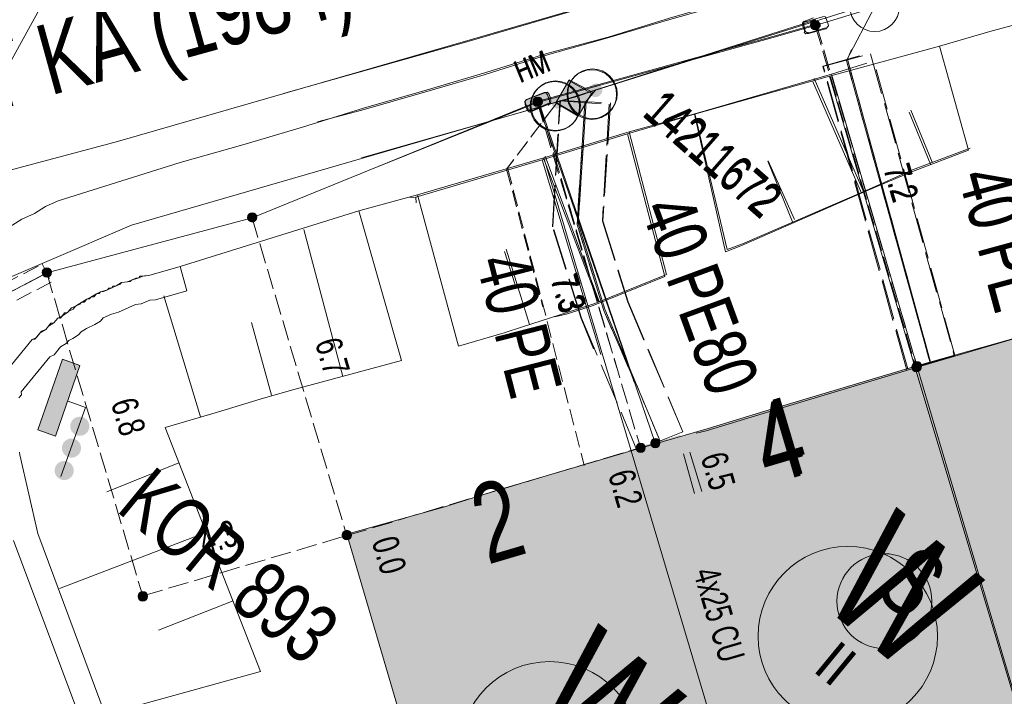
# Model space of a CAD drawing. Header units: metres. Extents: x -740 to 758, y -633 to 854.
# Tile 361 of 656: x 180 to 200, y -455 to -441. Entities that reach past the tile are written whole.
import ezdxf

# ---------------------------------------------------------------- set-up
doc = ezdxf.new("R2010")
doc.units = ezdxf.units.M
doc.header["$MEASUREMENT"] = 0
for name, pattern in [('333_125', [0.4576, 0.3328, -0.1248]), ('333_333', [0.6656, 0.3328, -0.3328]), ('416_125', [0.5408, 0.416, -0.1248]), ('416_416', [0.832, 0.416, -0.416]), ('832_208', [1.04, 0.832, -0.208])]:
    doc.linetypes.add(name, pattern=pattern)
for name, color, linetype in [('Gas.LOVION', 7, 'Continuous'), ('Grundkarte.LOVION', 7, 'Continuous'), ('Grundkarte_Text.LOVION', 7, 'Continuous'), ('Strom.LOVION', 7, 'Continuous'), ('StromBemass.LOVION', 7, 'Continuous'), ('Wasser.LOVION', 7, 'Continuous')]:
    doc.layers.add(name, color=color, linetype=linetype)
doc.styles.add('ERSTELLTER_STIL_1', font='arial.ttf')

msp = doc.modelspace()

# ---------------------------------------------------------------- hatches: boundary and pattern name
at = {"layer": 'Gas.LOVION', "linetype": 'Continuous', "lineweight": 18}
for points in [[(180.773, -448.253), (180.277, -449.676), (180.63, -449.804), (181.126, -448.381)], [(181.271, -449.728), (181.286, -449.709), (181.297, -449.687), (181.306, -449.665), (181.312, -449.641), (181.315, -449.617), (181.315, -449.593), (181.312, -449.569), (181.306, -449.546), (181.297, -449.523), (181.285, -449.502), (181.271, -449.482), (181.254, -449.465), (181.235, -449.449), (181.215, -449.436), (181.193, -449.426), (181.17, -449.419), (181.146, -449.414), (181.122, -449.413), (181.098, -449.414), (181.074, -449.419), (181.051, -449.427), (181.029, -449.437), (181.008, -449.45), (180.99, -449.466), (180.973, -449.483), (180.959, -449.503), (180.948, -449.524), (180.939, -449.547), (180.933, -449.57), (180.93, -449.594), (180.93, -449.618), (180.933, -449.643), (180.939, -449.666), (180.948, -449.688), (180.96, -449.71), (180.974, -449.729), (180.991, -449.747), (181.009, -449.762), (181.03, -449.775), (181.052, -449.785), (181.075, -449.793), (181.099, -449.797), (181.123, -449.799), (181.147, -449.797), (181.171, -449.793), (181.194, -449.785), (181.216, -449.775), (181.236, -449.762), (181.255, -449.746)], [(181.104, -450.169), (181.118, -450.149), (181.13, -450.128), (181.138, -450.105), (181.144, -450.082), (181.147, -450.058), (181.147, -450.033), (181.144, -450.009), (181.138, -449.986), (181.129, -449.964), (181.117, -449.942), (181.103, -449.923), (181.086, -449.905), (181.068, -449.89), (181.047, -449.877), (181.025, -449.867), (181.002, -449.859), (180.978, -449.855), (180.954, -449.853), (180.93, -449.855), (180.906, -449.859), (180.883, -449.867), (180.861, -449.877), (180.841, -449.89), (180.822, -449.906), (180.806, -449.924), (180.791, -449.943), (180.78, -449.965), (180.771, -449.987), (180.765, -450.011), (180.762, -450.035), (180.762, -450.059), (180.765, -450.083), (180.771, -450.106), (180.78, -450.129), (180.792, -450.15), (180.806, -450.17), (180.823, -450.187), (180.842, -450.203), (180.862, -450.216), (180.884, -450.226), (180.907, -450.233), (180.931, -450.238), (180.955, -450.239), (180.98, -450.238), (181.003, -450.233), (181.026, -450.225), (181.048, -450.215), (181.069, -450.202), (181.087, -450.186)], [(180.956, -450.622), (180.97, -450.603), (180.982, -450.581), (180.99, -450.559), (180.996, -450.536), (180.999, -450.512), (180.999, -450.487), (180.996, -450.463), (180.99, -450.44), (180.981, -450.418), (180.969, -450.396), (180.955, -450.377), (180.939, -450.359), (180.92, -450.344), (180.899, -450.331), (180.877, -450.321), (180.854, -450.313), (180.831, -450.309), (180.807, -450.308), (180.782, -450.309), (180.759, -450.314), (180.736, -450.321), (180.714, -450.332), (180.694, -450.345), (180.675, -450.36), (180.658, -450.378), (180.644, -450.397), (180.633, -450.419), (180.624, -450.441), (180.618, -450.465), (180.615, -450.489), (180.615, -450.513), (180.618, -450.537), (180.624, -450.56), (180.633, -450.583), (180.645, -450.604), (180.659, -450.623), (180.676, -450.641), (180.695, -450.656), (180.715, -450.669), (180.737, -450.679), (180.76, -450.687), (180.784, -450.691), (180.808, -450.693), (180.832, -450.691), (180.856, -450.686), (180.879, -450.679), (180.9, -450.668), (180.921, -450.655), (180.939, -450.64)]]:
    msp.add_hatch(color=49, dxfattribs=at).paths.add_polyline_path(points)
at = {"layer": 'Grundkarte.LOVION', "linetype": 'Continuous', "lineweight": 18}
for points in [[(199.97, -455), (201.513, -456.268), (206.17, -454.926), (205.171, -451.359), (203.888, -446.697), (201.246, -447.487), (200.124, -447.803), (197.998, -448.425)], [(200.458, -456.569), (206.204, -454.884), (205.205, -451.317), (204.381, -448.324), (202.742, -446.977), (201.28, -447.445), (200.132, -447.794), (198.032, -448.383)], [(192.259, -450.1), (194.679, -458.228), (200.458, -456.569), (198.032, -448.383), (194.96, -449.304), (193.812, -449.653)], [(193.575, -449.744), (199.97, -455), (197.998, -448.425), (194.925, -449.346), (193.777, -449.695)], [(186.513, -451.785), (188.901, -459.886), (194.679, -458.228), (192.259, -450.1), (189.559, -450.896), (188.469, -451.239)]]:
    msp.add_hatch(color=9, dxfattribs=at).paths.add_polyline_path(points)
at = {"layer": 'Strom.LOVION', "linetype": 'Continuous', "lineweight": 13}
for points in [[(190.236, -443.258), (190.576, -443.106), (190.592, -443.12), (190.619, -443.088), (190.613, -443.029), (190.572, -442.915), (190.556, -442.902), (190.553, -442.872), (190.495, -442.878), (190.139, -443.016), (190.112, -443.048), (190.118, -443.107), (190.159, -443.221), (190.207, -443.261)], [(190.258, -443.232), (190.598, -443.081), (190.614, -443.094), (190.64, -443.062), (190.634, -443.003), (190.594, -442.889), (190.561, -442.862), (190.503, -442.868), (190.147, -443.006), (190.121, -443.039), (190.126, -443.097), (190.18, -443.195), (190.167, -443.211), (190.199, -443.238)], [(193.248, -449.782), (192.262, -450.129), (192.341, -450.329), (193.329, -450.01)]]:
    msp.add_hatch(color=7, dxfattribs=at).paths.add_polyline_path(points)
at = {"layer": 'StromBemass.LOVION', "linetype": 'Continuous', "lineweight": 13}
for points in [[(196.052, -441.567), (196.059, -441.557), (196.065, -441.547), (196.069, -441.536), (196.072, -441.524), (196.073, -441.513), (196.073, -441.501), (196.072, -441.489), (196.069, -441.477), (196.064, -441.466), (196.059, -441.456), (196.052, -441.446), (196.043, -441.438), (196.034, -441.43), (196.024, -441.424), (196.013, -441.419), (196.002, -441.415), (195.99, -441.413), (195.979, -441.412), (195.967, -441.413), (195.955, -441.415), (195.944, -441.419), (195.933, -441.424), (195.923, -441.43), (195.914, -441.438), (195.906, -441.447), (195.899, -441.456), (195.893, -441.467), (195.889, -441.478), (195.886, -441.489), (195.884, -441.501), (195.884, -441.513), (195.886, -441.525), (195.889, -441.536), (195.893, -441.547), (195.899, -441.558), (195.906, -441.567), (195.914, -441.576), (195.923, -441.584), (195.933, -441.59), (195.944, -441.595), (195.956, -441.599), (195.967, -441.601), (195.979, -441.602), (195.991, -441.601), (196.003, -441.599), (196.014, -441.595), (196.025, -441.59), (196.035, -441.583), (196.044, -441.576)], [(196.023, -441.59), (196.089, -441.509), (196.086, -441.48), (195.99, -441.401), (195.931, -441.406), (195.892, -441.455), (195.9, -441.542), (195.932, -441.569), (195.962, -441.566), (195.994, -441.592)], [(190.437, -443.115), (190.444, -443.105), (190.45, -443.095), (190.454, -443.084), (190.457, -443.073), (190.458, -443.061), (190.458, -443.049), (190.457, -443.038), (190.454, -443.026), (190.45, -443.015), (190.444, -443.005), (190.437, -442.996), (190.429, -442.987), (190.42, -442.98), (190.41, -442.973), (190.399, -442.968), (190.388, -442.965), (190.377, -442.963), (190.365, -442.962), (190.353, -442.963), (190.342, -442.965), (190.331, -442.969), (190.32, -442.974), (190.31, -442.98), (190.301, -442.988), (190.293, -442.996), (190.286, -443.006), (190.281, -443.016), (190.276, -443.027), (190.273, -443.038), (190.272, -443.05), (190.272, -443.062), (190.274, -443.073), (190.277, -443.084), (190.281, -443.095), (190.287, -443.106), (190.293, -443.115), (190.302, -443.124), (190.311, -443.131), (190.321, -443.137), (190.331, -443.142), (190.342, -443.146), (190.354, -443.148), (190.366, -443.149), (190.377, -443.148), (190.389, -443.146), (190.4, -443.142), (190.41, -443.137), (190.42, -443.131), (190.429, -443.123)], [(190.45, -443.112), (190.457, -443.102), (190.463, -443.092), (190.467, -443.081), (190.47, -443.07), (190.471, -443.058), (190.471, -443.047), (190.47, -443.035), (190.467, -443.024), (190.462, -443.013), (190.457, -443.003), (190.45, -442.994), (190.442, -442.985), (190.433, -442.978), (190.423, -442.972), (190.413, -442.967), (190.401, -442.963), (190.39, -442.961), (190.378, -442.96), (190.367, -442.961), (190.355, -442.963), (190.344, -442.967), (190.334, -442.972), (190.324, -442.978), (190.315, -442.986), (190.307, -442.994), (190.3, -443.004), (190.295, -443.014), (190.29, -443.025), (190.288, -443.036), (190.286, -443.047), (190.286, -443.059), (190.288, -443.071), (190.291, -443.082), (190.295, -443.093), (190.301, -443.103), (190.307, -443.112), (190.315, -443.121), (190.324, -443.128), (190.334, -443.134), (190.345, -443.139), (190.356, -443.143), (190.367, -443.145), (190.379, -443.146), (190.391, -443.145), (190.402, -443.143), (190.413, -443.139), (190.424, -443.134), (190.433, -443.128), (190.442, -443.12)], [(184.678, -445.448), (184.685, -445.439), (184.691, -445.428), (184.695, -445.417), (184.698, -445.406), (184.699, -445.394), (184.699, -445.382), (184.698, -445.371), (184.695, -445.359), (184.69, -445.348), (184.685, -445.338), (184.678, -445.328), (184.67, -445.32), (184.66, -445.312), (184.65, -445.306), (184.64, -445.301), (184.628, -445.297), (184.617, -445.295), (184.605, -445.294), (184.593, -445.295), (184.582, -445.297), (184.571, -445.301), (184.56, -445.306), (184.55, -445.313), (184.541, -445.32), (184.533, -445.329), (184.526, -445.338), (184.52, -445.349), (184.516, -445.36), (184.513, -445.371), (184.512, -445.383), (184.512, -445.395), (184.513, -445.406), (184.516, -445.418), (184.52, -445.429), (184.526, -445.439), (184.533, -445.449), (184.541, -445.457), (184.55, -445.465), (184.56, -445.471), (184.571, -445.476), (184.582, -445.48), (184.594, -445.482), (184.606, -445.482), (184.617, -445.482), (184.629, -445.479), (184.64, -445.476), (184.651, -445.471), (184.661, -445.464), (184.67, -445.457)], [(180.528, -446.561), (180.535, -446.551), (180.541, -446.541), (180.545, -446.53), (180.548, -446.518), (180.55, -446.507), (180.549, -446.495), (180.548, -446.483), (180.545, -446.472), (180.541, -446.461), (180.535, -446.45), (180.528, -446.441), (180.52, -446.432), (180.511, -446.425), (180.501, -446.419), (180.49, -446.414), (180.479, -446.41), (180.467, -446.408), (180.455, -446.407), (180.444, -446.408), (180.432, -446.41), (180.421, -446.414), (180.41, -446.419), (180.4, -446.425), (180.391, -446.433), (180.383, -446.441), (180.376, -446.451), (180.37, -446.461), (180.366, -446.472), (180.363, -446.484), (180.362, -446.495), (180.362, -446.507), (180.363, -446.519), (180.366, -446.53), (180.371, -446.541), (180.376, -446.552), (180.383, -446.561), (180.392, -446.57), (180.401, -446.577), (180.411, -446.584), (180.421, -446.589), (180.433, -446.592), (180.444, -446.594), (180.456, -446.595), (180.468, -446.594), (180.479, -446.592), (180.491, -446.588), (180.501, -446.583), (180.511, -446.577), (180.52, -446.569)], [(180.528, -446.557), (180.535, -446.548), (180.541, -446.537), (180.545, -446.526), (180.548, -446.515), (180.549, -446.503), (180.549, -446.492), (180.548, -446.48), (180.545, -446.469), (180.541, -446.458), (180.535, -446.447), (180.528, -446.438), (180.52, -446.429), (180.511, -446.422), (180.501, -446.416), (180.49, -446.411), (180.479, -446.407), (180.468, -446.405), (180.456, -446.404), (180.444, -446.405), (180.433, -446.407), (180.421, -446.411), (180.411, -446.416), (180.401, -446.422), (180.392, -446.43), (180.384, -446.438), (180.377, -446.448), (180.371, -446.458), (180.367, -446.469), (180.364, -446.48), (180.363, -446.492), (180.363, -446.504), (180.364, -446.516), (180.367, -446.527), (180.372, -446.538), (180.377, -446.548), (180.384, -446.558), (180.392, -446.566), (180.401, -446.574), (180.411, -446.58), (180.422, -446.585), (180.433, -446.588), (180.445, -446.591), (180.456, -446.591), (180.468, -446.59), (180.48, -446.588), (180.491, -446.585), (180.501, -446.58), (180.511, -446.573), (180.52, -446.566)], [(198.106, -448.453), (198.113, -448.444), (198.119, -448.433), (198.123, -448.422), (198.126, -448.411), (198.127, -448.399), (198.127, -448.387), (198.126, -448.375), (198.123, -448.364), (198.118, -448.353), (198.113, -448.343), (198.106, -448.333), (198.097, -448.324), (198.088, -448.317), (198.078, -448.311), (198.068, -448.306), (198.056, -448.302), (198.045, -448.3), (198.033, -448.299), (198.021, -448.3), (198.009, -448.302), (197.998, -448.306), (197.987, -448.311), (197.977, -448.317), (197.968, -448.325), (197.96, -448.333), (197.953, -448.343), (197.948, -448.353), (197.943, -448.364), (197.94, -448.376), (197.939, -448.388), (197.939, -448.4), (197.941, -448.411), (197.944, -448.423), (197.948, -448.434), (197.954, -448.444), (197.961, -448.454), (197.969, -448.462), (197.978, -448.47), (197.988, -448.476), (197.999, -448.481), (198.01, -448.485), (198.022, -448.487), (198.033, -448.488), (198.045, -448.487), (198.057, -448.485), (198.068, -448.481), (198.079, -448.476), (198.089, -448.469), (198.098, -448.462)], [(198.094, -448.473), (198.101, -448.463), (198.107, -448.453), (198.111, -448.442), (198.114, -448.43), (198.115, -448.418), (198.115, -448.406), (198.114, -448.395), (198.111, -448.383), (198.106, -448.372), (198.101, -448.362), (198.094, -448.352), (198.085, -448.343), (198.076, -448.336), (198.066, -448.33), (198.055, -448.325), (198.044, -448.321), (198.032, -448.319), (198.021, -448.318), (198.009, -448.319), (197.997, -448.321), (197.986, -448.325), (197.975, -448.33), (197.965, -448.336), (197.956, -448.344), (197.948, -448.353), (197.941, -448.362), (197.935, -448.373), (197.931, -448.384), (197.928, -448.395), (197.926, -448.407), (197.926, -448.419), (197.928, -448.431), (197.931, -448.442), (197.935, -448.453), (197.941, -448.464), (197.948, -448.473), (197.956, -448.482), (197.965, -448.489), (197.975, -448.496), (197.986, -448.501), (197.998, -448.504), (198.009, -448.507), (198.021, -448.507), (198.033, -448.507), (198.045, -448.504), (198.056, -448.501), (198.067, -448.495), (198.077, -448.489), (198.086, -448.481)], [(192.821, -450.006), (192.828, -449.997), (192.833, -449.987), (192.837, -449.976), (192.84, -449.965), (192.842, -449.953), (192.842, -449.941), (192.84, -449.93), (192.837, -449.919), (192.833, -449.908), (192.827, -449.898), (192.82, -449.888), (192.812, -449.88), (192.804, -449.872), (192.794, -449.866), (192.783, -449.861), (192.772, -449.858), (192.761, -449.856), (192.749, -449.855), (192.737, -449.856), (192.726, -449.858), (192.715, -449.862), (192.704, -449.867), (192.695, -449.873), (192.686, -449.88), (192.678, -449.889), (192.671, -449.898), (192.665, -449.908), (192.661, -449.919), (192.658, -449.93), (192.657, -449.942), (192.657, -449.954), (192.658, -449.965), (192.661, -449.976), (192.666, -449.987), (192.671, -449.997), (192.678, -450.007), (192.686, -450.015), (192.695, -450.023), (192.705, -450.029), (192.715, -450.034), (192.727, -450.037), (192.738, -450.039), (192.75, -450.04), (192.761, -450.039), (192.773, -450.037), (192.784, -450.034), (192.794, -450.029), (192.804, -450.022), (192.813, -450.015)], [(192.524, -450.102), (192.53, -450.092), (192.536, -450.082), (192.54, -450.071), (192.543, -450.06), (192.545, -450.048), (192.545, -450.036), (192.543, -450.025), (192.54, -450.013), (192.536, -450.002), (192.53, -449.992), (192.523, -449.983), (192.515, -449.974), (192.506, -449.966), (192.496, -449.96), (192.485, -449.955), (192.474, -449.952), (192.463, -449.949), (192.451, -449.949), (192.439, -449.95), (192.428, -449.952), (192.416, -449.955), (192.406, -449.96), (192.396, -449.967), (192.387, -449.974), (192.379, -449.983), (192.372, -449.993), (192.366, -450.003), (192.362, -450.014), (192.359, -450.025), (192.358, -450.037), (192.358, -450.049), (192.359, -450.06), (192.362, -450.072), (192.366, -450.083), (192.372, -450.093), (192.379, -450.103), (192.387, -450.111), (192.396, -450.119), (192.406, -450.125), (192.417, -450.13), (192.428, -450.133), (192.44, -450.136), (192.451, -450.136), (192.463, -450.135), (192.475, -450.133), (192.486, -450.13), (192.497, -450.125), (192.507, -450.118), (192.516, -450.111)], [(186.588, -451.865), (186.595, -451.855), (186.601, -451.845), (186.605, -451.834), (186.608, -451.822), (186.61, -451.81), (186.61, -451.799), (186.608, -451.787), (186.605, -451.775), (186.601, -451.764), (186.595, -451.754), (186.588, -451.744), (186.58, -451.736), (186.571, -451.728), (186.561, -451.722), (186.55, -451.717), (186.539, -451.713), (186.527, -451.711), (186.515, -451.71), (186.503, -451.711), (186.492, -451.714), (186.481, -451.717), (186.47, -451.722), (186.46, -451.729), (186.451, -451.736), (186.443, -451.745), (186.436, -451.755), (186.43, -451.765), (186.426, -451.776), (186.423, -451.787), (186.421, -451.799), (186.421, -451.811), (186.423, -451.823), (186.426, -451.834), (186.43, -451.845), (186.436, -451.856), (186.443, -451.865), (186.451, -451.874), (186.46, -451.881), (186.47, -451.888), (186.481, -451.893), (186.492, -451.896), (186.504, -451.898), (186.516, -451.899), (186.528, -451.898), (186.539, -451.896), (186.551, -451.892), (186.561, -451.887), (186.571, -451.881), (186.58, -451.873)], [(186.589, -451.861), (186.596, -451.852), (186.602, -451.841), (186.606, -451.83), (186.609, -451.819), (186.611, -451.807), (186.611, -451.795), (186.609, -451.784), (186.606, -451.772), (186.602, -451.761), (186.596, -451.751), (186.589, -451.741), (186.581, -451.733), (186.572, -451.725), (186.562, -451.719), (186.551, -451.714), (186.54, -451.71), (186.528, -451.708), (186.516, -451.708), (186.505, -451.708), (186.493, -451.711), (186.482, -451.714), (186.471, -451.719), (186.461, -451.726), (186.452, -451.733), (186.444, -451.742), (186.437, -451.751), (186.432, -451.762), (186.427, -451.773), (186.424, -451.784), (186.423, -451.796), (186.423, -451.808), (186.425, -451.819), (186.428, -451.831), (186.432, -451.842), (186.438, -451.852), (186.445, -451.862), (186.453, -451.87), (186.462, -451.878), (186.472, -451.884), (186.483, -451.889), (186.494, -451.893), (186.505, -451.895), (186.517, -451.895), (186.529, -451.895), (186.54, -451.892), (186.552, -451.889), (186.562, -451.884), (186.572, -451.877), (186.581, -451.87)], [(186.589, -451.861), (186.596, -451.852), (186.602, -451.841), (186.606, -451.83), (186.609, -451.819), (186.611, -451.807), (186.611, -451.795), (186.609, -451.784), (186.606, -451.772), (186.602, -451.761), (186.596, -451.751), (186.589, -451.741), (186.581, -451.733), (186.572, -451.725), (186.562, -451.719), (186.551, -451.714), (186.54, -451.71), (186.528, -451.708), (186.516, -451.708), (186.505, -451.708), (186.493, -451.711), (186.482, -451.714), (186.471, -451.719), (186.461, -451.726), (186.452, -451.733), (186.444, -451.742), (186.437, -451.751), (186.432, -451.762), (186.427, -451.773), (186.424, -451.784), (186.423, -451.796), (186.423, -451.808), (186.425, -451.819), (186.428, -451.831), (186.432, -451.842), (186.438, -451.852), (186.445, -451.862), (186.453, -451.87), (186.462, -451.878), (186.472, -451.884), (186.483, -451.889), (186.494, -451.893), (186.505, -451.895), (186.517, -451.895), (186.529, -451.895), (186.54, -451.892), (186.552, -451.889), (186.562, -451.884), (186.572, -451.877), (186.581, -451.87)], [(182.468, -453.102), (182.475, -453.092), (182.48, -453.082), (182.485, -453.07), (182.487, -453.059), (182.489, -453.047), (182.489, -453.035), (182.487, -453.024), (182.484, -453.012), (182.48, -453.001), (182.474, -452.991), (182.467, -452.981), (182.459, -452.973), (182.45, -452.965), (182.44, -452.959), (182.429, -452.954), (182.418, -452.95), (182.406, -452.948), (182.394, -452.947), (182.383, -452.948), (182.371, -452.95), (182.36, -452.954), (182.349, -452.959), (182.339, -452.966), (182.33, -452.973), (182.322, -452.982), (182.315, -452.991), (182.309, -453.002), (182.305, -453.013), (182.302, -453.024), (182.301, -453.036), (182.301, -453.048), (182.302, -453.06), (182.305, -453.071), (182.31, -453.082), (182.315, -453.092), (182.322, -453.102), (182.33, -453.111), (182.34, -453.118), (182.35, -453.124), (182.36, -453.129), (182.372, -453.133), (182.383, -453.135), (182.395, -453.136), (182.407, -453.135), (182.419, -453.133), (182.43, -453.129), (182.44, -453.124), (182.45, -453.118), (182.46, -453.11)], [(182.47, -453.098), (182.477, -453.089), (182.483, -453.078), (182.487, -453.067), (182.49, -453.056), (182.491, -453.044), (182.491, -453.032), (182.49, -453.02), (182.487, -453.009), (182.482, -452.998), (182.477, -452.987), (182.47, -452.978), (182.461, -452.969), (182.452, -452.962), (182.442, -452.955), (182.431, -452.95), (182.42, -452.947), (182.408, -452.944), (182.397, -452.944), (182.385, -452.944), (182.373, -452.947), (182.362, -452.95), (182.351, -452.956), (182.341, -452.962), (182.332, -452.97), (182.324, -452.978), (182.317, -452.988), (182.311, -452.998), (182.307, -453.009), (182.304, -453.021), (182.302, -453.033), (182.302, -453.045), (182.304, -453.056), (182.307, -453.068), (182.311, -453.079), (182.317, -453.089), (182.324, -453.099), (182.332, -453.107), (182.341, -453.115), (182.352, -453.121), (182.362, -453.126), (182.374, -453.13), (182.385, -453.132), (182.397, -453.133), (182.409, -453.132), (182.421, -453.13), (182.432, -453.126), (182.443, -453.121), (182.453, -453.115), (182.462, -453.107)]]:
    msp.add_hatch(color=7, dxfattribs=at).paths.add_polyline_path(points)
at = {"layer": 'Wasser.LOVION', "linetype": 'Continuous', "lineweight": 13}
for points in [[(191.002, -442.622), (190.736, -443.076), (191.19, -443.342), (191.456, -442.887)], [(191.01, -442.612), (190.744, -443.066), (191.199, -443.332), (191.478, -442.861)], [(191.637, -442.912), (191.647, -442.899), (191.655, -442.884), (191.661, -442.869), (191.665, -442.853), (191.667, -442.836), (191.667, -442.819), (191.665, -442.803), (191.661, -442.787), (191.655, -442.771), (191.647, -442.757), (191.637, -442.744), (191.625, -442.731), (191.612, -442.721), (191.598, -442.712), (191.583, -442.705), (191.568, -442.7), (191.551, -442.697), (191.535, -442.696), (191.518, -442.697), (191.502, -442.7), (191.486, -442.705), (191.471, -442.713), (191.457, -442.721), (191.444, -442.732), (191.433, -442.744), (191.423, -442.758), (191.415, -442.772), (191.409, -442.788), (191.405, -442.804), (191.403, -442.82), (191.403, -442.837), (191.405, -442.853), (191.409, -442.869), (191.416, -442.885), (191.424, -442.899), (191.433, -442.913), (191.445, -442.925), (191.458, -442.935), (191.472, -442.944), (191.487, -442.951), (191.503, -442.956), (191.519, -442.959), (191.536, -442.96), (191.552, -442.959), (191.568, -442.956), (191.584, -442.951), (191.599, -442.944), (191.613, -442.935), (191.626, -442.924)], [(191.637, -442.912), (191.647, -442.899), (191.655, -442.884), (191.661, -442.869), (191.665, -442.853), (191.667, -442.836), (191.667, -442.819), (191.665, -442.803), (191.661, -442.787), (191.655, -442.771), (191.647, -442.757), (191.637, -442.744), (191.625, -442.731), (191.612, -442.721), (191.598, -442.712), (191.583, -442.705), (191.568, -442.7), (191.551, -442.697), (191.535, -442.696), (191.518, -442.697), (191.502, -442.7), (191.486, -442.705), (191.471, -442.713), (191.457, -442.721), (191.444, -442.732), (191.433, -442.744), (191.423, -442.758), (191.415, -442.772), (191.409, -442.788), (191.405, -442.804), (191.403, -442.82), (191.403, -442.837), (191.405, -442.853), (191.409, -442.869), (191.416, -442.885), (191.424, -442.899), (191.433, -442.913), (191.445, -442.925), (191.458, -442.935), (191.472, -442.944), (191.487, -442.951), (191.503, -442.956), (191.519, -442.959), (191.536, -442.96), (191.552, -442.959), (191.568, -442.956), (191.584, -442.951), (191.599, -442.944), (191.613, -442.935), (191.626, -442.924)], [(191.65, -442.9), (191.66, -442.886), (191.667, -442.872), (191.673, -442.856), (191.678, -442.84), (191.68, -442.824), (191.679, -442.807), (191.677, -442.791), (191.673, -442.775), (191.667, -442.76), (191.659, -442.745), (191.649, -442.732), (191.638, -442.72), (191.625, -442.71), (191.611, -442.701), (191.596, -442.694), (191.581, -442.689), (191.564, -442.686), (191.548, -442.685), (191.531, -442.686), (191.515, -442.689), (191.499, -442.694), (191.485, -442.701), (191.471, -442.71), (191.458, -442.721), (191.447, -442.733), (191.437, -442.746), (191.429, -442.761), (191.423, -442.776), (191.419, -442.792), (191.417, -442.808), (191.417, -442.825), (191.419, -442.841), (191.423, -442.857), (191.429, -442.873), (191.437, -442.887), (191.447, -442.9), (191.459, -442.912), (191.471, -442.923), (191.485, -442.932), (191.5, -442.939), (191.516, -442.944), (191.532, -442.947), (191.549, -442.948), (191.565, -442.947), (191.581, -442.943), (191.597, -442.938), (191.612, -442.931), (191.626, -442.922), (191.639, -442.912)], [(191.65, -442.9), (191.66, -442.886), (191.667, -442.872), (191.673, -442.856), (191.678, -442.84), (191.68, -442.824), (191.679, -442.807), (191.677, -442.791), (191.673, -442.775), (191.667, -442.76), (191.659, -442.745), (191.649, -442.732), (191.638, -442.72), (191.625, -442.71), (191.611, -442.701), (191.596, -442.694), (191.581, -442.689), (191.564, -442.686), (191.548, -442.685), (191.531, -442.686), (191.515, -442.689), (191.499, -442.694), (191.485, -442.701), (191.471, -442.71), (191.458, -442.721), (191.447, -442.733), (191.437, -442.746), (191.429, -442.761), (191.423, -442.776), (191.419, -442.792), (191.417, -442.808), (191.417, -442.825), (191.419, -442.841), (191.423, -442.857), (191.429, -442.873), (191.437, -442.887), (191.447, -442.9), (191.459, -442.912), (191.471, -442.923), (191.485, -442.932), (191.5, -442.939), (191.516, -442.944), (191.532, -442.947), (191.549, -442.948), (191.565, -442.947), (191.581, -442.943), (191.597, -442.938), (191.612, -442.931), (191.626, -442.922), (191.639, -442.912)], [(190.886, -443.146), (190.896, -443.133), (190.904, -443.118), (190.91, -443.102), (190.914, -443.086), (190.916, -443.07), (190.916, -443.053), (190.914, -443.037), (190.91, -443.021), (190.904, -443.005), (190.896, -442.991), (190.886, -442.977), (190.874, -442.965), (190.862, -442.955), (190.848, -442.946), (190.832, -442.939), (190.817, -442.934), (190.8, -442.93), (190.784, -442.93), (190.767, -442.931), (190.751, -442.934), (190.735, -442.939), (190.72, -442.946), (190.706, -442.955), (190.693, -442.966), (190.682, -442.978), (190.672, -442.991), (190.664, -443.006), (190.658, -443.021), (190.654, -443.038), (190.652, -443.054), (190.652, -443.071), (190.654, -443.087), (190.658, -443.103), (190.664, -443.119), (190.673, -443.133), (190.682, -443.147), (190.694, -443.159), (190.707, -443.169), (190.721, -443.178), (190.736, -443.185), (190.752, -443.19), (190.768, -443.193), (190.785, -443.194), (190.801, -443.193), (190.817, -443.19), (190.833, -443.185), (190.848, -443.178), (190.862, -443.169), (190.875, -443.158)], [(190.886, -443.146), (190.896, -443.133), (190.904, -443.118), (190.91, -443.102), (190.914, -443.086), (190.916, -443.07), (190.916, -443.053), (190.914, -443.037), (190.91, -443.021), (190.904, -443.005), (190.896, -442.991), (190.886, -442.977), (190.874, -442.965), (190.862, -442.955), (190.848, -442.946), (190.832, -442.939), (190.817, -442.934), (190.8, -442.93), (190.784, -442.93), (190.767, -442.931), (190.751, -442.934), (190.735, -442.939), (190.72, -442.946), (190.706, -442.955), (190.693, -442.966), (190.682, -442.978), (190.672, -442.991), (190.664, -443.006), (190.658, -443.021), (190.654, -443.038), (190.652, -443.054), (190.652, -443.071), (190.654, -443.087), (190.658, -443.103), (190.664, -443.119), (190.673, -443.133), (190.682, -443.147), (190.694, -443.159), (190.707, -443.169), (190.721, -443.178), (190.736, -443.185), (190.752, -443.19), (190.768, -443.193), (190.785, -443.194), (190.801, -443.193), (190.817, -443.19), (190.833, -443.185), (190.848, -443.178), (190.862, -443.169), (190.875, -443.158)], [(190.906, -443.129), (190.916, -443.116), (190.924, -443.102), (190.93, -443.086), (190.934, -443.07), (190.936, -443.054), (190.936, -443.037), (190.934, -443.021), (190.93, -443.005), (190.924, -442.989), (190.915, -442.975), (190.906, -442.962), (190.894, -442.95), (190.882, -442.939), (190.868, -442.93), (190.853, -442.923), (190.837, -442.918), (190.821, -442.915), (190.804, -442.914), (190.788, -442.915), (190.771, -442.918), (190.756, -442.924), (190.741, -442.931), (190.727, -442.94), (190.714, -442.95), (190.703, -442.962), (190.693, -442.976), (190.685, -442.99), (190.679, -443.006), (190.675, -443.022), (190.673, -443.038), (190.673, -443.055), (190.675, -443.071), (190.679, -443.087), (190.686, -443.102), (190.694, -443.117), (190.703, -443.13), (190.715, -443.142), (190.727, -443.153), (190.741, -443.161), (190.756, -443.168), (190.772, -443.173), (190.788, -443.177), (190.805, -443.177), (190.821, -443.176), (190.838, -443.173), (190.853, -443.168), (190.868, -443.161), (190.882, -443.152), (190.895, -443.142)], [(190.906, -443.129), (190.916, -443.116), (190.924, -443.102), (190.93, -443.086), (190.934, -443.07), (190.936, -443.054), (190.936, -443.037), (190.934, -443.021), (190.93, -443.005), (190.924, -442.989), (190.915, -442.975), (190.906, -442.962), (190.894, -442.95), (190.882, -442.939), (190.868, -442.93), (190.853, -442.923), (190.837, -442.918), (190.821, -442.915), (190.804, -442.914), (190.788, -442.915), (190.771, -442.918), (190.756, -442.924), (190.741, -442.931), (190.727, -442.94), (190.714, -442.95), (190.703, -442.962), (190.693, -442.976), (190.685, -442.99), (190.679, -443.006), (190.675, -443.022), (190.673, -443.038), (190.673, -443.055), (190.675, -443.071), (190.679, -443.087), (190.686, -443.102), (190.694, -443.117), (190.703, -443.13), (190.715, -443.142), (190.727, -443.153), (190.741, -443.161), (190.756, -443.168), (190.772, -443.173), (190.788, -443.177), (190.805, -443.177), (190.821, -443.176), (190.838, -443.173), (190.853, -443.168), (190.868, -443.161), (190.882, -443.152), (190.895, -443.142)], [(198.673, -448.226), (197.939, -448.431), (198.048, -448.79), (198.752, -448.588)], [(198.681, -448.216), (197.96, -448.405), (198.056, -448.78), (198.774, -448.562)], [(193.205, -449.801), (192.472, -450.006), (192.581, -450.364), (193.301, -450.176)], [(191.659, -450.307), (190.938, -450.495), (191.031, -450.841), (191.768, -450.665)]]:
    msp.add_hatch(color=7, dxfattribs=at).paths.add_polyline_path(points)

# ---------------------------------------------------------------- linework, layer by layer
at = {"layer": 'Gas.LOVION', "color": 5, "linetype": 'Continuous', "lineweight": 18}
for points in [[(185.235, -442.89), (188.988, -441.828), (193.6, -440.476), (205.456, -436.893), (223.665, -434.95), (227.418, -432.677), (227.723, -432.174), (230.632, -427.915), (231.221, -424.872), (230.683, -419.826), (230.196, -416.357), (230.13, -415.683), (230.066, -415.172), (229.992, -414.574), (227.66, -404.472), (227.404, -402.916), (225.688, -393.67)], [(143.42, -487.608), (153.435, -483.777), (165.582, -479.545), (176.647, -475.124), (177.871, -467.541), (177.767, -465.571), (177.738, -464.82), (177.518, -460.6), (173.232, -453.039), (172.711, -452.1), (170.342, -447.514), (173.069, -446.39), (173.582, -446.192), (176.854, -445.193), (181.881, -443.859), (189.01, -441.802), (193.608, -440.466), (194.511, -440.186)]]:
    msp.add_lwpolyline(points, dxfattribs=at)
at = {"layer": 'Gas.LOVION', "color": 49, "linetype": 'Continuous', "lineweight": 18}
msp.add_lwpolyline([(180.773, -448.253), (181.126, -448.381), (180.63, -449.804), (180.277, -449.676)], close=True, dxfattribs=at)
msp.add_lwpolyline([(180.886, -449.099), (181.238, -449.227), (180.739, -450.621)], dxfattribs=at)
at = {"layer": 'Grundkarte.LOVION', "color": 8, "linetype": 'Continuous', "lineweight": 18}
for points in [[(242.964, -436.758), (233.509, -437.387), (227.013, -437.756), (225.719, -437.823), (223.398, -437.962), (220.927, -438.085), (220.075, -438.139), (217.61, -438.321), (212.363, -439.07), (211.341, -439.199), (206.824, -439.848), (201.479, -441.109), (199.549, -441.623), (198.486, -441.934), (196.269, -442.535), (193.536, -443.305), (192.186, -443.703), (190.464, -444.226), (187.907, -444.978), (187.79, -444.99)], [(242.964, -436.758), (233.509, -437.387), (227.013, -437.756), (225.719, -437.823), (223.398, -437.962), (220.927, -438.085), (220.075, -438.139), (217.61, -438.321), (212.363, -439.07), (211.341, -439.199), (206.824, -439.848), (201.479, -441.109), (199.549, -441.623), (198.486, -441.934), (196.269, -442.535), (193.536, -443.305), (192.186, -443.703), (190.464, -444.226), (187.907, -444.978), (187.79, -444.99)], [(211.765, -437.178), (207.912, -437.673), (206.895, -437.861), (205.821, -438.055), (203.736, -438.495), (202.726, -438.741), (201.657, -438.994), (200.646, -439.24), (198.573, -439.798), (197.568, -440.103), (195.495, -440.66), (194.261, -441.047), (192.996, -441.407), (191.79, -441.761), (190.524, -442.121), (189.291, -442.508), (188.084, -442.862), (186.819, -443.223), (185.926, -443.458)], [(199.97, -455), (197.998, -448.425), (196.269, -442.535), (198.486, -441.934), (199.549, -441.623), (201.479, -441.109), (206.824, -439.848), (207.751, -445.403), (208.661, -450.781), (209.615, -456.304), (210.93, -464.008)], [(195.157, -440.743), (194.296, -441.005), (193.031, -441.365), (191.798, -441.751), (190.559, -442.079), (189.326, -442.466), (188.119, -442.82), (186.854, -443.181), (185.621, -443.567), (184.414, -443.922), (183.149, -444.282), (180.682, -445.055), (180.428, -445.168), (180.205, -445.308), (179.95, -445.422), (179.504, -445.702)], [(197.021, -442.275), (196.304, -442.493), (193.545, -443.295), (192.221, -443.661), (190.499, -444.184), (187.942, -444.936), (186.761, -445.259), (183.147, -446.38), (182.514, -446.56), (182.339, -446.578), (182.312, -446.61), (182.254, -446.615), (182.169, -446.653), (182.142, -446.685), (181.967, -446.703), (181.94, -446.735), (181.855, -446.773), (181.797, -446.778), (181.77, -446.811), (181.712, -446.816), (181.685, -446.848), (181.6, -446.886), (181.542, -446.892), (181.515, -446.924), (181.457, -446.93), (181.404, -446.994), (181.346, -447), (181.319, -447.032), (181.261, -447.038), (181.208, -447.102), (181.149, -447.108), (181.123, -447.14), (181.038, -447.178), (180.985, -447.242), (180.9, -447.28), (180.874, -447.312), (180.815, -447.318), (180.736, -447.414), (180.677, -447.42), (180.598, -447.516), (180.539, -447.522), (180.434, -447.651), (180.349, -447.688), (180.217, -447.849), (180.158, -447.855), (179.498, -448.658)], [(200.458, -456.569), (198.032, -448.383), (196.304, -442.493), (197.021, -442.275), (196.304, -442.493), (193.545, -443.295), (192.221, -443.661), (190.499, -444.184), (187.942, -444.936), (186.761, -445.259), (183.147, -446.38), (182.514, -446.56), (182.397, -446.572), (182.312, -446.61), (182.169, -446.653), (182.084, -446.691), (181.967, -446.703), (181.855, -446.773), (181.685, -446.848), (181.542, -446.892), (181.457, -446.93), (181.346, -447), (181.261, -447.038), (181.038, -447.178), (180.953, -447.216), (180.874, -447.312), (180.762, -447.382), (180.677, -447.42), (180.598, -447.516), (180.487, -447.586), (180.434, -447.651), (180.322, -447.721), (180.243, -447.817), (180.158, -447.855), (179.498, -448.658)], [(191.647, -448.159), (190.464, -444.226), (192.186, -443.703), (193.536, -443.305), (196.269, -442.535), (197.998, -448.425), (199.97, -455)], [(179.498, -448.658), (180.158, -447.855), (180.243, -447.817), (180.322, -447.721), (180.434, -447.651), (180.487, -447.586), (180.598, -447.516), (180.677, -447.42), (180.762, -447.382), (180.874, -447.312), (180.953, -447.216), (181.038, -447.178), (181.261, -447.038), (181.346, -447), (181.457, -446.93), (181.542, -446.892), (181.685, -446.848), (181.855, -446.773), (181.967, -446.703), (182.084, -446.691), (182.169, -446.653), (182.312, -446.61), (182.397, -446.572), (182.514, -446.56), (183.147, -446.38), (186.761, -445.259), (187.942, -444.936), (190.499, -444.184), (192.259, -450.1), (194.679, -458.228)], [(187.79, -444.99), (187.907, -444.978), (190.464, -444.226), (191.647, -448.159)], [(199.97, -455), (197.998, -448.425), (200.124, -447.803), (201.246, -447.487), (203.888, -446.697), (205.171, -451.359), (206.17, -454.926), (201.513, -456.268)], [(204.381, -448.324), (205.205, -451.317), (206.204, -454.884), (200.458, -456.569), (198.032, -448.383), (200.132, -447.794), (201.28, -447.445), (202.742, -446.977)], [(193.575, -449.744), (193.777, -449.695), (194.925, -449.346), (197.998, -448.425), (199.97, -455)], [(179.786, -451.911), (181.186, -455.646), (183.907, -464.128), (183.945, -464.213), (183.988, -464.357), (184.026, -464.442), (184.038, -464.559), (184.108, -464.67), (184.131, -464.904), (184.168, -464.989), (184.212, -465.133), (184.223, -465.25), (184.261, -465.335), (184.273, -465.452)], [(184.273, -465.452), (184.223, -465.25), (184.168, -464.989), (184.119, -464.787), (184.038, -464.559), (183.988, -464.357), (183.907, -464.128), (181.186, -455.646), (179.786, -451.911)], [(179.786, -451.911), (181.186, -455.646), (183.907, -464.128), (183.988, -464.357), (184.038, -464.559), (184.119, -464.787), (184.168, -464.989), (184.223, -465.25), (184.273, -465.452)]]:
    msp.add_lwpolyline(points, dxfattribs=at)
at = {"layer": 'Grundkarte.LOVION', "color": 253, "linetype": 'Continuous', "lineweight": 18}
for points in [[(187.79, -444.99), (187.907, -444.978), (190.464, -444.226), (192.186, -443.703), (193.536, -443.305), (196.269, -442.535), (198.486, -441.934), (199.549, -441.623), (201.479, -441.109), (206.824, -439.848), (211.341, -439.199), (212.363, -439.07), (217.61, -438.321), (220.075, -438.139), (220.927, -438.085), (223.398, -437.962), (225.719, -437.823), (227.013, -437.756), (233.509, -437.387), (242.964, -436.758)], [(179.498, -448.658), (180.158, -447.855), (180.243, -447.817), (180.322, -447.721), (180.434, -447.651), (180.487, -447.586), (180.598, -447.516), (180.677, -447.42), (180.762, -447.382), (180.874, -447.312), (180.953, -447.216), (181.038, -447.178), (181.261, -447.038), (181.346, -447), (181.457, -446.93), (181.542, -446.892), (181.685, -446.848), (181.855, -446.773), (181.967, -446.703), (182.084, -446.691), (182.169, -446.653), (182.312, -446.61), (182.397, -446.572), (182.514, -446.56), (183.147, -446.38), (186.761, -445.259), (187.942, -444.936), (190.499, -444.184), (192.221, -443.661), (193.545, -443.295), (196.304, -442.493), (197.021, -442.275)], [(184.273, -465.452), (184.223, -465.25), (184.168, -464.989), (184.119, -464.787), (184.038, -464.559), (183.988, -464.357), (183.907, -464.128), (181.186, -455.646), (179.786, -451.911)]]:
    msp.add_lwpolyline(points, dxfattribs=at)
at = {"layer": 'Grundkarte.LOVION', "color": 7, "linetype": 'Continuous', "lineweight": 13}
for points in [[(194.163, -446.081), (193.536, -443.305), (196.269, -442.535), (198.486, -441.934), (199.076, -444.034)], [(193.545, -443.295), (196.304, -442.493), (197.021, -442.275)], [(196.914, -444.896), (195.923, -442.628)], [(196.948, -444.854), (195.958, -442.586)], [(193.545, -443.295), (194.197, -446.039), (194.511, -445.92), (197.007, -444.848), (197.941, -444.431), (199.11, -443.992)], [(198.305, -444.316), (197.877, -443.265)], [(198.34, -444.274), (197.912, -443.223)], [(187.919, -445.095), (187.907, -444.978), (190.464, -444.226), (192.186, -443.703), (192.941, -446.585), (191.491, -447.17), (190.975, -447.338), (190.715, -447.393)], [(194.163, -446.081), (194.476, -445.962), (196.999, -444.858), (197.907, -444.473), (199.076, -444.034)], [(191.602, -447.1), (190.49, -444.194)], [(191.61, -447.09), (190.525, -444.152)], [(195.522, -445.475), (195.018, -444.253)], [(195.557, -445.433), (195.026, -444.244)], [(179.889, -449.034), (179.942, -448.97), (179.936, -448.911), (180.517, -448.204), (180.602, -448.166), (180.735, -448.005), (180.846, -447.935), (180.899, -447.871), (180.984, -447.833), (181.095, -447.763), (181.148, -447.699), (181.259, -447.629), (181.429, -447.553), (181.541, -447.483), (181.593, -447.419), (181.763, -447.343), (181.907, -447.3), (182.247, -447.148), (182.364, -447.137), (182.534, -447.061), (182.651, -447.05), (183.283, -446.869), (183.147, -446.38), (186.761, -445.259)], [(184.774, -454.556), (182.844, -449.632), (183.907, -449.321), (184.768, -449.059), (185.401, -448.879), (187.618, -448.278), (186.761, -445.259)], [(186.438, -448.6), (185.645, -445.634)], [(189.911, -446.733), (189.699, -446.074)], [(190.207, -447.552), (189.733, -446.032)], [(183.562, -449.414), (182.821, -446.974)], [(184.997, -448.978), (184.588, -447.51)], [(184.774, -454.556), (181.637, -455.424), (180.275, -451.774), (179.913, -450.184), (179.907, -450.126)], [(183.121, -450.343), (181.671, -450.929)], [(183.7, -451.735), (180.709, -452.885)], [(184.221, -453.132), (182.712, -453.723)]]:
    msp.add_lwpolyline(points, dxfattribs=at)
at = {"layer": 'Grundkarte.LOVION', "color": 8, "linetype": 'Continuous', "lineweight": 18}
for points in [[(190.499, -444.184), (192.221, -443.661), (193.545, -443.295), (196.304, -442.493), (198.032, -448.383), (200.458, -456.569), (200.748, -457.723), (201.62, -460.594), (208.687, -474.533), (198.417, -474.384), (193.74, -474.309), (194.277, -471.035), (195.874, -462.278), (195.034, -459.435), (194.679, -458.228), (192.259, -450.1)], [(192.259, -450.1), (193.812, -449.653), (194.96, -449.304), (198.032, -448.383), (200.458, -456.569), (194.679, -458.228)], [(186.513, -451.785), (188.469, -451.239), (189.559, -450.896), (192.259, -450.1), (194.679, -458.228), (188.901, -459.886)]]:
    msp.add_lwpolyline(points, close=True, dxfattribs=at)
at = {"layer": 'Grundkarte.LOVION', "color": 7, "linetype": 'Continuous', "lineweight": 13}
msp.add_lwpolyline([(192.975, -446.543), (191.525, -447.128), (191.01, -447.296), (190.064, -447.596), (189.692, -447.721), (188.772, -447.988), (187.942, -444.936), (190.499, -444.184), (192.221, -443.661)], close=True, dxfattribs=at)
at = {"layer": 'Strom.LOVION', "color": 150, "linetype": 'Continuous', "lineweight": 18}
for points in [[(187.067, -444.395), (190.366, -443.068), (195.1, -441.763), (195.977, -441.514), (197.197, -441.144), (206.693, -438.959), (211.315, -438.02), (213.904, -438.047), (216.638, -438.356), (217.348, -438.213), (217.113, -436.862), (215.324, -428.392), (215.412, -425.206)], [(171.165, -451.394), (180.455, -446.511), (184.602, -445.396), (190.387, -443.042), (195.121, -441.737), (195.998, -441.488), (196.07, -441.467)]]:
    msp.add_lwpolyline(points, dxfattribs=at)
at = {"layer": 'Strom.LOVION', "color": 7, "linetype": 'Continuous', "lineweight": 13}
for points in [[(195.845, -441.675), (195.786, -441.681), (195.754, -441.654), (195.768, -441.638), (195.727, -441.524), (195.721, -441.466), (195.748, -441.433), (195.764, -441.447), (196.122, -441.338), (196.181, -441.332), (196.184, -441.361), (196.2, -441.374), (196.241, -441.489), (196.243, -441.518), (196.191, -441.582)], [(190.236, -443.258), (190.207, -443.261), (190.159, -443.221), (190.118, -443.107), (190.112, -443.048), (190.139, -443.016), (190.495, -442.878), (190.553, -442.872), (190.556, -442.902), (190.572, -442.915), (190.613, -443.029), (190.619, -443.088), (190.592, -443.12), (190.576, -443.106)], [(190.258, -443.232), (190.199, -443.238), (190.167, -443.211), (190.18, -443.195), (190.126, -443.097), (190.121, -443.039), (190.147, -443.006), (190.503, -442.868), (190.561, -442.862), (190.594, -442.889), (190.634, -443.003), (190.64, -443.062), (190.614, -443.094), (190.598, -443.081)]]:
    msp.add_lwpolyline(points, close=True, dxfattribs=at)
msp.add_lwpolyline([(196.183, -441.559), (195.853, -441.665), (195.837, -441.652), (195.824, -441.668), (195.776, -441.628), (195.748, -441.498), (195.732, -441.485), (195.745, -441.469), (195.729, -441.456), (195.742, -441.44), (195.756, -441.424), (195.772, -441.437), (195.785, -441.421), (195.942, -441.361)], dxfattribs=at)
at = {"layer": 'Strom.LOVION', "color": 5, "linetype": 'Continuous', "lineweight": 18}
for points in [[(190.366, -443.068), (192.322, -448.714)], [(190.387, -443.042), (192.748, -449.964)]]:
    msp.add_lwpolyline(points, dxfattribs=at)
at = {"layer": 'Strom.LOVION', "color": 7, "linetype": '333_125', "lineweight": 13}
msp.add_lwpolyline([(180.364, -446.327), (180.547, -446.694), (171.256, -451.577), (171.073, -451.211)], close=True, dxfattribs=at)
at = {"layer": 'Strom.LOVION', "color": 9, "linetype": '333_333', "lineweight": 18}
msp.add_lwpolyline([(171.165, -451.394), (180.455, -446.511)], dxfattribs=at)
at = {"layer": 'Strom.LOVION', "color": 1, "linetype": 'Continuous', "lineweight": 18}
msp.add_circle((197.375, -453.138), 0.958, dxfattribs=at)
at = {"layer": 'StromBemass.LOVION', "color": 7, "linetype": 'Continuous', "lineweight": 13}
for points in [[(196.07, -441.467), (196.076, -441.525), (196.023, -441.59), (195.994, -441.592), (195.962, -441.566), (195.932, -441.569), (195.9, -441.542), (195.892, -441.455), (195.931, -441.406), (195.99, -441.401)], [(193.314, -450.16), (193.541, -450.965)], [(193.445, -450.132), (193.684, -450.921)]]:
    msp.add_lwpolyline(points, dxfattribs=at)
at = {"layer": 'StromBemass.LOVION', "color": 7, "linetype": '416_125', "lineweight": 13}
for points in [[(195.977, -441.514), (198.011, -448.409)], [(195.998, -441.488), (198.032, -448.383)], [(190.366, -443.068), (191.968, -448.423)], [(190.387, -443.042), (192.445, -450.038)], [(184.602, -445.396), (186.516, -451.814)], [(171.165, -451.394), (180.455, -446.511), (182.393, -453.03), (186.516, -451.814), (192.445, -450.038), (192.748, -449.964)]]:
    msp.add_lwpolyline(points, dxfattribs=at)
at = {"layer": 'StromBemass.LOVION', "color": 7, "linetype": 'Continuous', "lineweight": 13}
for centre, radius in [((195.979, -441.507), 0.0947), ((190.365, -443.055), 0.0933), ((190.379, -443.053), 0.0927), ((184.605, -445.388), 0.094), ((180.456, -446.501), 0.094), ((180.456, -446.498), 0.0935), ((198.033, -448.393), 0.0943), ((198.021, -448.413), 0.0947), ((192.749, -449.948), 0.0926), ((192.451, -450.043), 0.0938), ((186.516, -451.805), 0.0944), ((186.517, -451.801), 0.0939), ((186.517, -451.801), 0.0939), ((182.395, -453.042), 0.0942), ((182.397, -453.038), 0.0946)]:
    msp.add_circle(centre, radius, dxfattribs=at)
at = {"layer": 'Wasser.LOVION', "color": 150, "linetype": 'Continuous', "lineweight": 18}
for points in [[(186.81, -444.184), (190.778, -443.057), (191.095, -442.967), (191.124, -442.964), (191.538, -442.82), (197.231, -441.037), (199.102, -440.529), (209.016, -438.392), (216.614, -437.502), (217.463, -437.419), (217.567, -437.423), (223.795, -436.888), (224.924, -436.793), (235.075, -436.332), (242.609, -435.847)], [(197.231, -441.037), (197.181, -441.131), (196.608, -442.221), (198.298, -448.322)], [(170.52, -450.541), (182.164, -445.545), (190.786, -443.047), (191.103, -442.957), (191.145, -442.938), (191.547, -442.81), (195.99, -441.401)], [(196.713, -441.995), (196.629, -442.195), (198.306, -448.312)], [(191.538, -442.82), (191.472, -442.901), (191.327, -443.077), (191.168, -445.531), (191.707, -447.267), (192.338, -448.727)], [(191.547, -442.81), (191.48, -442.891), (191.348, -443.051), (191.189, -445.505), (191.728, -447.241), (192.847, -449.91)]]:
    msp.add_lwpolyline(points, dxfattribs=at)
at = {"layer": 'Wasser.LOVION', "color": 94, "linetype": 'Continuous', "lineweight": 18}
msp.add_lwpolyline([(190.912, -437.227), (183.054, -439.385), (182.502, -439.631), (180.831, -440.223), (176.577, -447.954), (175.927, -449.17), (177.218, -452.088)], dxfattribs=at)
at = {"layer": 'Wasser.LOVION', "color": 7, "linetype": '832_208', "lineweight": 13}
for points in [[(198.787, -448.185), (197.825, -448.472), (196.132, -442.342), (197.097, -442.085)], [(191.839, -443.077), (191.687, -445.457), (192.201, -447.091), (193.301, -449.718), (192.376, -450.089), (191.258, -447.42), (190.678, -445.57), (190.829, -443.028)]]:
    msp.add_lwpolyline(points, close=True, dxfattribs=at)
for points in [[(197.211, -442.404), (198.795, -448.175), (197.846, -448.446), (196.14, -442.332), (196.874, -442.127)], [(191.502, -448.04), (191.25, -447.43), (190.67, -445.58), (190.821, -443.038), (191.817, -443.103), (191.679, -445.467), (192.193, -447.101), (193.173, -449.414)]]:
    msp.add_lwpolyline(points, dxfattribs=at)
at = {"layer": 'Wasser.LOVION', "color": 252, "linetype": '416_416', "lineweight": 18}
for points in [[(196.608, -442.221), (198.298, -448.322)], [(196.629, -442.195), (198.306, -448.312)], [(191.327, -443.077), (191.168, -445.531), (191.707, -447.267), (192.338, -448.727)], [(191.348, -443.051), (191.189, -445.505), (191.728, -447.241), (192.847, -449.91)]]:
    msp.add_lwpolyline(points, dxfattribs=at)
at = {"layer": 'Wasser.LOVION', "color": 7, "linetype": 'Continuous', "lineweight": 13}
for points in [[(191.002, -442.622), (191.456, -442.887), (191.19, -443.342), (190.736, -443.076)], [(191.01, -442.612), (191.478, -442.861), (191.199, -443.332), (190.744, -443.066)]]:
    msp.add_lwpolyline(points, close=True, dxfattribs=at)
at = {"layer": 'Wasser.LOVION', "color": 150, "linetype": '333_125', "lineweight": 18}
for points in [[(190.778, -443.057), (190.712, -443.138), (189.744, -444.414), (190.474, -447.195)], [(190.786, -443.047), (190.72, -443.128), (189.765, -444.389), (191.313, -450.4)]]:
    msp.add_lwpolyline(points, dxfattribs=at)
at = {"layer": 'Wasser.LOVION', "color": 7, "linetype": 'Continuous', "lineweight": 13}
for centre, radius in [((197.18, -441.136), 0.5), ((191.465, -442.908), 0.501), ((191.478, -442.892), 0.5), ((190.718, -443.146), 0.5), ((190.734, -443.131), 0.5)]:
    msp.add_circle(centre, radius, dxfattribs=at)
at = {"layer": 'Wasser.LOVION', "color": 94, "linetype": 'Continuous', "lineweight": 18}
for centre, radius in [((196.635, -453.845), 1.812), ((190.613, -456.169), 1.811)]:
    msp.add_circle(centre, radius, dxfattribs=at)

# ---------------------------------------------------------------- texts
at = {"layer": 'Gas.LOVION', "color": 5, "linetype": 'Continuous', "lineweight": 18, "insert": (173.421, -445.333), "char_height": 1.42279, "attachment_point": 7, "rotation": 15.4133, "style": 'ERSTELLTER_STIL_1'}
msp.add_mtext('{\\A1;\\W0.72102x;150 ND ST KA (1984)}', dxfattribs=at)
at = {"layer": 'Gas.LOVION', "color": 49, "linetype": 'Continuous', "lineweight": 18, "insert": (181.826, -451.322), "char_height": 1.20931, "attachment_point": 7, "rotation": 320.5836, "style": 'ERSTELLTER_STIL_1'}
msp.add_mtext('{\\A1;\\W0.71563x;KOR 893}', dxfattribs=at)
at = {"layer": 'Grundkarte_Text.LOVION', "color": 8, "linetype": 'Continuous', "lineweight": 18, "char_height": 1.60082, "attachment_point": 7, "rotation": 16.5109, "style": 'ERSTELLTER_STIL_1'}
for s, insert in [('{\\A1;\\W0.71560x;4}', (195.026, -450.798)), ('{\\A1;\\W0.71562x;4}', (195.06, -450.756)), ('{\\A1;\\W0.71556x;2}', (189.357, -452.404))]:
    msp.add_mtext(s, dxfattribs=dict(at, insert=insert))
at = {"layer": 'Grundkarte_Text.LOVION', "color": 7, "linetype": 'Continuous', "lineweight": 13, "insert": (195.906, -454.537), "char_height": 0.83076, "attachment_point": 7, "rotation": 320.5859, "style": 'ERSTELLTER_STIL_1'}
msp.add_mtext('{\\A1;\\W0.89443x;II}', dxfattribs=at)
at = {"layer": 'Strom.LOVION', "color": 7, "linetype": 'Continuous', "lineweight": 13, "char_height": 0.4446, "attachment_point": 7, "rotation": 22.2474, "style": 'ERSTELLTER_STIL_1'}
for insert in [(190.016, -442.682), (190.024, -442.672)]:
    msp.add_mtext('{\\A1;\\W0.71562x;HM}', dxfattribs=dict(at, insert=insert))
at = {"layer": 'Strom.LOVION', "color": 1, "linetype": 'Continuous', "lineweight": 18, "insert": (197.136, -453.001), "char_height": 1.37443, "attachment_point": 7, "rotation": 320.5822, "style": 'ERSTELLTER_STIL_1'}
msp.add_mtext('{\\A1;\\W0.71564x;S}', dxfattribs=at)
at = {"layer": 'Strom.LOVION', "color": 5, "linetype": 'Continuous', "lineweight": 18, "insert": (193.506, -452.556), "char_height": 0.53358, "attachment_point": 7, "rotation": 286.2466, "style": 'ERSTELLTER_STIL_1'}
msp.add_mtext('{\\A1;\\W0.66784x;4x25 CU }', dxfattribs=at)
at = {"layer": 'StromBemass.LOVION', "color": 7, "linetype": 'Continuous', "lineweight": 13, "attachment_point": 7, "style": 'ERSTELLTER_STIL_1'}
for s, insert, char_height, rotation in [('{\\A1;\\W0.71554x;7.2}', (197.349, -444.409), 0.53358, 286.2466), ('{\\A1;\\W0.71561x;7.2}', (197.358, -444.399), 0.53351, 286.2428), ('{\\A1;\\W0.71563x;7.3}', (190.641, -446.624), 0.53356, 286.2412), ('{\\A1;\\W0.71568x;7.3}', (190.619, -446.65), 0.53351, 286.2428), ('{\\A1;\\W0.71554x;6.7}', (185.861, -447.916), 0.53358, 286.2466), ('{\\A1;\\W0.71556x;6.8}', (181.738, -449.132), 0.53356, 286.2412), ('{\\A1;\\W0.71561x;6.5}', (193.652, -450.227), 0.53351, 286.2428), ('{\\A1;\\W0.71561x;6.2}', (191.781, -450.576), 0.53351, 286.2428), ('{\\A1;\\W0.71561x;4.3}', (183.635, -452.209), 0.53351, 16.2428), ('{\\A1;\\W0.71556x;0.0}', (187.007, -451.929), 0.53356, 286.2412)]:
    msp.add_mtext(s, dxfattribs=dict(at, insert=insert, char_height=char_height, rotation=rotation))
at = {"layer": 'Wasser.LOVION', "color": 7, "linetype": 'Continuous', "lineweight": 13, "char_height": 0.71139, "attachment_point": 7, "style": 'ERSTELLTER_STIL_1'}
for s, insert, rotation in [('{\\A1;\\W0.72774x;14211672}', (192.456, -443.331), 318.7763), ('{\\A1;\\W0.72772x;14211672}', (192.477, -443.305), 318.7823)]:
    msp.add_mtext(s, dxfattribs=dict(at, insert=insert, rotation=rotation))
at = {"layer": 'Wasser.LOVION', "color": 150, "linetype": 'Continuous', "lineweight": 18, "attachment_point": 7, "style": 'ERSTELLTER_STIL_1'}
for s, insert, char_height, rotation in [('{\\A1;\\W0.71557x;40 PE}', (198.845, -444.567), 1.06712, 285.245), ('{\\A1;\\W0.71560x;40 PE}', (198.853, -444.557), 1.06707, 285.2458), ('{\\A1;\\W0.71559x;40 PE80}', (192.433, -445.225), 1.06708, 290.1402), ('{\\A1;\\W0.71560x;40 PE80}', (192.441, -445.216), 1.06705, 290.1438), ('{\\A1;\\W0.71558x;40 PE}', (189.106, -446.287), 1.06708, 284.3795)]:
    msp.add_mtext(s, dxfattribs=dict(at, insert=insert, char_height=char_height, rotation=rotation))
at = {"layer": 'Wasser.LOVION', "color": 94, "linetype": 'Continuous', "lineweight": 18, "attachment_point": 7, "style": 'ERSTELLTER_STIL_1'}
for s, insert, char_height, rotation in [('{\\A1;\\W0.71561x;W}', (196.026, -453.147), 2.48984, 320.5855), ('{\\A1;\\W0.71560x;W}', (190.005, -455.494), 2.48987, 320.5841)]:
    msp.add_mtext(s, dxfattribs=dict(at, insert=insert, char_height=char_height, rotation=rotation))

doc.saveas('drawing.dxf')
